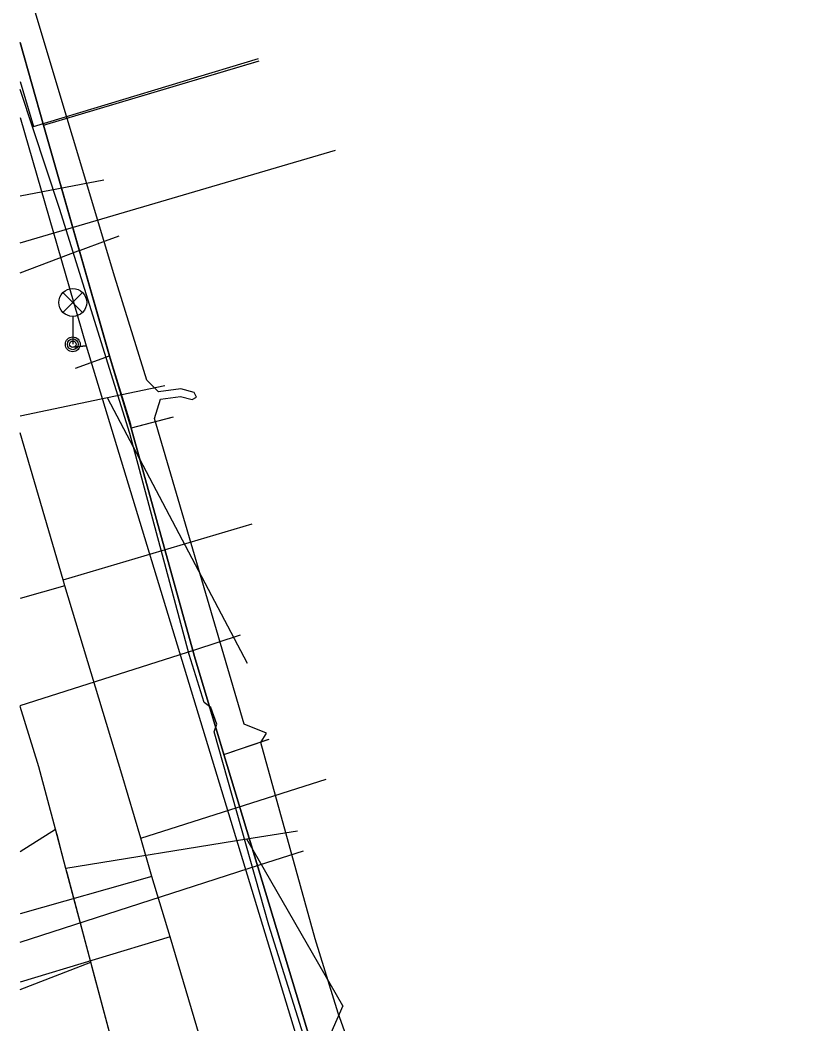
# Model space of a CAD drawing. Extents: x -595540 to -593988, y -1160850 to -1159202.
# Drawn here: x -595539.58 to -595518.61, y -1160693.75 to -1160666.73 of the extents above; entities that cross this region are included whole.
import ezdxf

# ---------------------------------------------------------------- set-up
doc = ezdxf.new("R2010")
doc.units = 0
for name, color, linetype in [('BKOM-ODVODNENI_trasa sítě', 7, 'Continuous'), ('BVK-JEDNOTNA_trasa sítě', 7, 'Continuous'), ('BVK-VODOVOD_trasa sítě', 7, 'Continuous'), ('CETIN_kabel podzemní', 7, 'Continuous'), ('DESTOVA_trasa neprovozované sítě', 7, 'Continuous'), ('DSP-SDEL-VODAFONE_kabel', 7, 'Continuous'), ('EON-NN_kabel', 7, 'Continuous'), ('EON-NN_kabel zrušené sítě', 7, 'Continuous'), ('INNOGY-STL_trasa sítě', 7, 'Continuous'), ('JEDNOTNA_trasa neprovozované sítě', 7, 'Continuous'), ('TSB_kabel VO', 7, 'Continuous'), ('TSB_lampy VO', 7, 'Continuous')]:
    doc.layers.add(name, color=color, linetype=linetype)

msp = doc.modelspace()

# ---------------------------------------------------------------- linework, layer by layer
at = {"layer": 'BKOM-ODVODNENI_trasa sítě'}
msp.add_lwpolyline([(-595528.9, -1160725.11), (-595532.309, -1160712.28), (-595534.582, -1160703.725), (-595535.268, -1160701.142), (-595536.259, -1160697.411), (-595536.532, -1160696.387), (-595536.673, -1160695.853), (-595537.674, -1160692.086), (-595538.344, -1160689.565), (-595538.624, -1160688.51), (-595539.07, -1160686.83), (-595539.58, -1160685.211)], dxfattribs=at)
at = {"layer": 'BVK-JEDNOTNA_trasa sítě'}
for points in [[(-595539.07, -1160686.83), (-595539.58, -1160685.211)], [(-595528.697, -1160725.524), (-595532.304, -1160712.297), (-595532.309, -1160712.28), (-595534.503, -1160704.024), (-595534.582, -1160703.725), (-595535.268, -1160701.142), (-595535.291, -1160701.057), (-595536.3, -1160697.258), (-595536.577, -1160696.215), (-595536.673, -1160695.853), (-595536.754, -1160695.548), (-595537.645, -1160692.194), (-595537.674, -1160692.086), (-595538.303, -1160689.72), (-595538.344, -1160689.565), (-595538.567, -1160688.724), (-595538.624, -1160688.51), (-595539.07, -1160686.83)]]:
    msp.add_lwpolyline(points, dxfattribs=at)
at = {"layer": 'BVK-VODOVOD_trasa sítě'}
for p, q in [((-595539.58, -1160672.726), (-595531.086, -1160670.239)), ((-595538.42, -1160681.8), (-595533.334, -1160680.292)), ((-595538.371, -1160681.961), (-595539.58, -1160682.305)), ((-595536.33, -1160688.75), (-595531.341, -1160687.166)), ((-595536.028, -1160689.784), (-595539.58, -1160690.785)), ((-595535.54, -1160691.41), (-595539.58, -1160692.625))]:
    msp.add_line(p, q, dxfattribs=at)
msp.add_lwpolyline([(-595525.285, -1160726.474), (-595529.65, -1160711.32), (-595531.46, -1160705.33), (-595531.72, -1160704.42), (-595533.49, -1160698.316), (-595533.57, -1160698.04), (-595535.54, -1160691.41), (-595536.028, -1160689.784), (-595536.33, -1160688.75), (-595536.84, -1160687.03), (-595538.371, -1160681.961), (-595538.42, -1160681.8), (-595539.58, -1160677.842)], dxfattribs=at)
at = {"layer": 'CETIN_kabel podzemní'}
for points in [[(-595539.58, -1160667.341), (-595538.95, -1160669.56)], [(-595539.58, -1160668.39), (-595539.22, -1160669.6), (-595533.16, -1160667.77)], [(-595538.95, -1160669.56), (-595533.14, -1160667.83)], [(-595538.95, -1160669.56), (-595537.17, -1160675.77)], [(-595538.09, -1160676.1), (-595537.17, -1160675.77)], [(-595537.17, -1160675.77), (-595536.81, -1160676.97)], [(-595536.81, -1160676.97), (-595536.61, -1160677.61), (-595536.59, -1160677.72)], [(-595535.53, -1160677.44), (-595536.59, -1160677.72)], [(-595536.59, -1160677.72), (-595534.88, -1160683.86), (-595534.09, -1160686.5)], [(-595534.09, -1160686.5), (-595532.91, -1160686.1)], [(-595534.09, -1160686.5), (-595529.81, -1160700.64)]]:
    msp.add_lwpolyline(points, dxfattribs=at)
at = {"layer": 'DESTOVA_trasa neprovozované sítě'}
for p, q in [((-595533.455, -1160684.054), (-595537.224, -1160676.899)), ((-595530.89, -1160693.26), (-595533.47, -1160688.781)), ((-595530.89, -1160693.26), (-595531.53, -1160694.726))]:
    msp.add_line(p, q, dxfattribs=at)
at = {"layer": 'DSP-SDEL-VODAFONE_kabel'}
for points in [[(-595524.55, -1160718.31), (-595524.76, -1160717.46), (-595529.81, -1160700.64), (-595534.09, -1160686.5), (-595534.88, -1160683.86), (-595536.59, -1160677.72), (-595537.17, -1160675.78), (-595538.95, -1160669.56), (-595539.58, -1160667.341)], [(-595539.58, -1160667.341), (-595538.95, -1160669.56)], [(-595538.95, -1160669.56), (-595533.17, -1160667.84)], [(-595538.95, -1160669.56), (-595537.17, -1160675.78)], [(-595537.17, -1160675.78), (-595536.61, -1160677.61), (-595536.59, -1160677.72)], [(-595535.46, -1160677.42), (-595536.59, -1160677.72)], [(-595536.59, -1160677.72), (-595534.88, -1160683.86), (-595534.09, -1160686.5)], [(-595534.09, -1160686.5), (-595532.87, -1160686.09)], [(-595534.09, -1160686.5), (-595529.81, -1160700.64)]]:
    msp.add_lwpolyline(points, dxfattribs=at)
at = {"layer": 'EON-NN_kabel'}
msp.add_lwpolyline([(-595527.408, -1160712.219), (-595526.35, -1160711.642), (-595526.237, -1160710.039), (-595528.957, -1160700.189), (-595528.677, -1160699.829), (-595529.117, -1160699.649), (-595530.797, -1160694.059), (-595531.017, -1160693.459), (-595531.637, -1160691.459), (-595533.097, -1160686.179), (-595532.947, -1160685.929), (-595533.547, -1160685.679), (-595535.957, -1160677.459), (-595535.798, -1160676.934), (-595535.264, -1160676.861), (-595534.95, -1160676.948), (-595534.827, -1160676.879), (-595534.896, -1160676.756), (-595535.25, -1160676.657), (-595535.855, -1160676.74), (-595536.167, -1160676.429), (-595537.027, -1160673.649), (-595539.304, -1160666.058), (-595539.58, -1160665.139)], dxfattribs=at)
at = {"layer": 'EON-NN_kabel zrušené sítě'}
msp.add_lwpolyline([(-595526.999, -1160710.268), (-595528.015, -1160706.862), (-595530.438, -1160698.832), (-595532.88, -1160691.096), (-595534.353, -1160685.885), (-595534.286, -1160685.684), (-595534.442, -1160685.237), (-595534.621, -1160685.104), (-595535.028, -1160683.805), (-595536.628, -1160677.862), (-595538.514, -1160671.804), (-595539.58, -1160668.603)], dxfattribs=at)
at = {"layer": 'INNOGY-STL_trasa sítě'}
for points in [[(-595539.58, -1160673.534), (-595538.013, -1160672.949), (-595537.956, -1160672.928), (-595537.278, -1160672.673), (-595536.91, -1160672.537)], [(-595539.58, -1160685.184), (-595534.878, -1160683.679), (-595533.643, -1160683.283)], [(-595539.58, -1160691.554), (-595533.137, -1160689.472), (-595531.952, -1160689.089)]]:
    msp.add_lwpolyline(points, dxfattribs=at)
at = {"layer": 'JEDNOTNA_trasa neprovozované sítě'}
for p, q in [((-595537.328, -1160671.046), (-595539.58, -1160671.472)), ((-595539.58, -1160689.114), (-595538.624, -1160688.51))]:
    msp.add_line(p, q, dxfattribs=at)
for points in [[(-595535.681, -1160676.578), (-595537.224, -1160676.899), (-595539.58, -1160677.39)], [(-595532.112, -1160688.563), (-595533.47, -1160688.781), (-595538.344, -1160689.565)], [(-595539.58, -1160692.82), (-595537.674, -1160692.086)]]:
    msp.add_lwpolyline(points, dxfattribs=at)
at = {"layer": 'TSB_kabel VO'}
msp.add_lwpolyline([(-595539.58, -1160669.361), (-595537.8, -1160675.5), (-595538.16, -1160675.54), (-595537.8, -1160675.5), (-595528.47, -1160706.15), (-595529.168, -1160706.149), (-595528.42, -1160706.34), (-595524.75, -1160720.4), (-595523.05, -1160721.09), (-595521, -1160727.69), (-595519.97, -1160727.11), (-595518.61, -1160729.16)], dxfattribs=at)
at = {"layer": 'TSB_lampy VO'}
for p, q in [((-595538.425, -1160674.6), (-595537.895, -1160674.07)), ((-595538.425, -1160674.07), (-595537.895, -1160674.6)), ((-595538.425, -1160674.6), (-595537.895, -1160674.07)), ((-595538.425, -1160674.07), (-595537.895, -1160674.6)), ((-595538.16, -1160674.71), (-595538.16, -1160675.46)), ((-595538.16, -1160674.71), (-595538.16, -1160675.46))]:
    msp.add_line(p, q, dxfattribs=at)
for centre, radius in [((-595538.16, -1160674.335), 0.375), ((-595538.16, -1160674.335), 0.375), ((-595538.16, -1160675.46), 0.2), ((-595538.16, -1160675.46), 0.2), ((-595538.16, -1160675.46), 0.145), ((-595538.16, -1160675.46), 0.145), ((-595538.16, -1160675.46), 0.0876), ((-595538.16, -1160675.46), 0.0876)]:
    msp.add_circle(centre, radius, dxfattribs=at)

doc.saveas('drawing.dxf')
